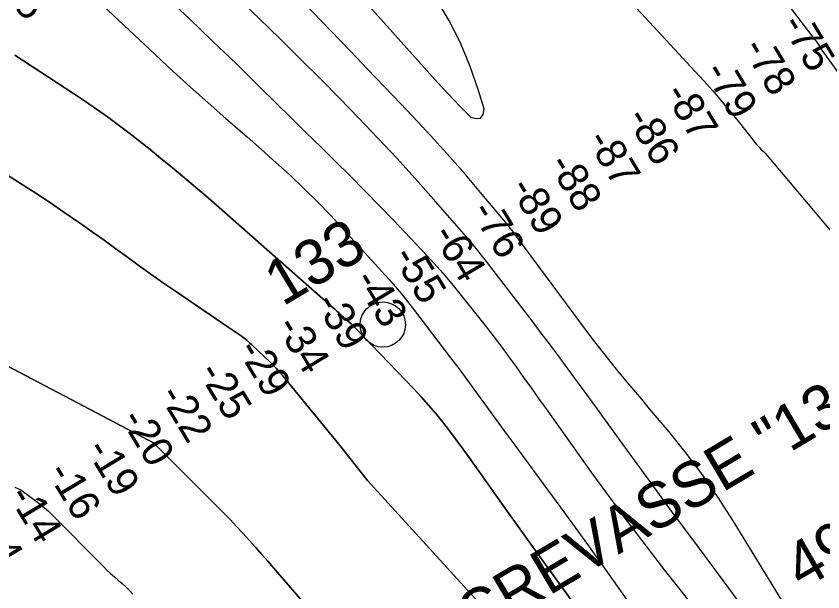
# Model space of a CAD drawing. Extents: x 3540316 to 3578335, y 553172 to 578787.
# Drawn here: x 3550058 to 3551841, y 562812 to 564084 of the extents above; entities that cross this region are included whole.
import ezdxf

# ---------------------------------------------------------------- set-up
doc = ezdxf.new("R2010")
doc.units = 0
for name, color, linetype in [('V-CHAN-NAID', 7, 'Continuous'), ('V-RIVR-IDEN', 7, 'Continuous'), ('V-RIVR-MILE', 7, 'Continuous'), ('V-RIVR-RANG', 7, 'Continuous'), ('V-SURV-IDEN', 7, 'Continuous'), ('V-TOPO-DPTH', 7, 'Continuous'), ('V-TOPO-MAJR', 7, 'Continuous'), ('V-TOPO-MINR', 7, 'Continuous')]:
    doc.layers.add(name, color=color, linetype=linetype)

msp = doc.modelspace()

# ---------------------------------------------------------------- linework, layer by layer
at = {"layer": 'V-RIVR-MILE'}
msp.add_circle((3550868.5, 563402.4), 50, dxfattribs=at)
at = {"layer": 'V-TOPO-DPTH'}
for points in [[(3551290.2, 562785.8), (3551240.9, 562853.8), (3551191.8, 562922), (3551143, 562990.4), (3551059.3, 563108.3), (3551045, 563128.1), (3551030.5, 563147.8), (3551015.8, 563167.2), (3551000.8, 563186.5), (3550985.4, 563205.5), (3550969.7, 563224.2), (3550953.4, 563242.3), (3550936.8, 563260.2), (3550807.2, 563394.8), (3550802.8, 563399.3), (3550798.3, 563403.7), (3550793.8, 563408), (3550789.2, 563412.2), (3550771.2, 563428.3), (3550766.8, 563432.2), (3550762.4, 563436.1), (3550758, 563439.9), (3550753.5, 563443.8), (3550749, 563447.6), (3550744.6, 563451.4), (3550740.1, 563455.3), (3550735.7, 563459.2), (3550556.4, 563617.7), (3550519.4, 563650), (3550482.3, 563682.1), (3550444.8, 563713.9), (3550407.2, 563745.4), (3550377.2, 563770.3), (3550354.2, 563789.1), (3550331.1, 563807.6), (3550307.7, 563825.7), (3550284.1, 563843.6), (3550260.3, 563861.2), (3550236.2, 563878.4), (3550211.8, 563895.2), (3550187.2, 563911.6), (3550055.7, 563997.9)], [(3551290.2, 562785.8), (3551240.9, 562853.8), (3551191.8, 562922), (3551143, 562990.4), (3551059.3, 563108.3), (3551045, 563128.1), (3551030.5, 563147.8), (3551015.8, 563167.2), (3551000.8, 563186.5), (3550985.4, 563205.5), (3550969.7, 563224.2), (3550953.4, 563242.3), (3550936.8, 563260.2), (3550807.2, 563394.8), (3550802.8, 563399.3), (3550798.3, 563403.7), (3550793.8, 563408), (3550789.2, 563412.2), (3550771.2, 563428.3), (3550766.8, 563432.2), (3550762.4, 563436.1), (3550758, 563439.9), (3550753.5, 563443.8), (3550749, 563447.6), (3550744.6, 563451.4), (3550740.1, 563455.3), (3550735.7, 563459.2), (3550556.4, 563617.7), (3550519.4, 563650), (3550482.3, 563682.1), (3550444.8, 563713.9), (3550407.2, 563745.4), (3550377.2, 563770.3), (3550354.2, 563789.1), (3550331.1, 563807.6), (3550307.7, 563825.7), (3550284.1, 563843.6), (3550260.3, 563861.2), (3550236.2, 563878.4), (3550211.8, 563895.2), (3550187.2, 563911.6), (3550055.7, 563997.9)], [(3551413.9, 562422.3), (3550834.8, 563057.9), (3550815.7, 563082.2), (3550796.3, 563106.4), (3550776.9, 563130.4), (3550647.3, 563289.2), (3550640.5, 563297.1), (3550633.6, 563304.9), (3550626.4, 563312.4), (3550619, 563319.8), (3550580.1, 563356.9), (3550574.2, 563362.3), (3550568.2, 563367.5), (3550561.9, 563372.4), (3550555.5, 563377.2), (3550549, 563381.8), (3550542.4, 563386.4), (3550535.8, 563390.9), (3550529.2, 563395.4), (3550408.2, 563477.6), (3550382, 563495.6), (3550355.8, 563513.9), (3550329.9, 563532.4), (3550304.1, 563551.1), (3550278.3, 563569.8), (3550252.5, 563588.5), (3550226.6, 563607), (3550200.6, 563625.5), (3550193.7, 563630.3), (3550164.1, 563650.8), (3550134.4, 563671.1), (3550104.3, 563690.9), (3550074, 563710.5), (3549999.5, 563757.7)], [(3549999.5, 563757.7), (3550074, 563710.5), (3550104.3, 563690.9), (3550134.4, 563671.1), (3550164.1, 563650.8), (3550193.7, 563630.3), (3550200.6, 563625.5), (3550226.6, 563607), (3550252.5, 563588.5), (3550278.3, 563569.8), (3550304.1, 563551.1), (3550329.9, 563532.4), (3550355.8, 563513.9), (3550382, 563495.6), (3550408.2, 563477.6), (3550529.2, 563395.4), (3550535.8, 563390.9), (3550542.4, 563386.4), (3550549, 563381.8), (3550555.5, 563377.2), (3550561.9, 563372.4), (3550568.2, 563367.5), (3550574.2, 563362.3), (3550580.1, 563356.9), (3550619, 563319.8), (3550626.4, 563312.4), (3550633.6, 563304.9), (3550640.5, 563297.1), (3550647.3, 563289.2), (3550776.9, 563130.4), (3550796.3, 563106.4), (3550815.7, 563082.2), (3550834.8, 563057.9), (3551413.9, 562422.3)], [(3550704.8, 562774.6), (3550627.9, 562864), (3550614.4, 562879.7), (3550600.8, 562895.2), (3550587.1, 562910.7), (3550573.4, 562926.1), (3550559.5, 562941.3), (3550545.5, 562956.4), (3550531.2, 562971.3), (3550516.7, 562986), (3550362.7, 563140), (3550361.8, 563140.8), (3549952.7, 563355.9)], [(3549952.7, 563355.9), (3550361.8, 563140.8), (3550362.7, 563140), (3550516.7, 562986), (3550531.2, 562971.3), (3550545.5, 562956.4), (3550559.5, 562941.3), (3550573.4, 562926.1), (3550587.1, 562910.7), (3550600.8, 562895.2), (3550614.4, 562879.7), (3550627.9, 562864), (3550704.8, 562774.6)]]:
    msp.add_lwpolyline(points, dxfattribs=at)
at = {"layer": 'V-TOPO-MAJR'}
msp.add_lwpolyline([(3550155.8, 564196.3), (3550366.2, 563998.1), (3550404.6, 563962.5), (3550443.3, 563927.1), (3550482.4, 563892.3), (3550521.9, 563857.9), (3550537.2, 563844.7), (3550569.1, 563816.9), (3550600.8, 563788.9), (3550632.2, 563760.6), (3550663.5, 563732.1), (3550694.2, 563703), (3550724.3, 563673.4), (3550753.7, 563643), (3550782.5, 563612), (3550881.5, 563502.9), (3550895.8, 563486.7), (3550909.8, 563470.4), (3550923.3, 563453.6), (3550936.5, 563436.6), (3551018.2, 563329), (3551036.2, 563305.1), (3551054.2, 563281), (3551071.9, 563256.8), (3551089.5, 563232.5), (3551107.1, 563208.2), (3551124.8, 563184), (3551142.5, 563159.7), (3551160.2, 563135.5), (3551222.9, 563050.4), (3551271.8, 562983.6), (3551320.5, 562916.5), (3551368.8, 562849.2), (3551416.8, 562781.7)], dxfattribs=at)
at = {"layer": 'V-TOPO-MINR'}
for points in [[(3550788.6, 564162.3), (3550965.8, 563963.5), (3550989.5, 563937.3), (3551013.6, 563911.5), (3551038.1, 563886), (3551062.9, 563860.9), (3551075.1, 563857.3), (3551084.6, 563858.3), (3551089.9, 563866.2), (3551092.4, 563878.7), (3551079.9, 563919.4), (3551061.2, 563972.6), (3551039.8, 564024.6), (3551014.4, 564074.6), (3550986.2, 564123.4)], [(3551374.4, 564161.3), (3551577, 563941.6), (3551597.6, 563918.7), (3551617.8, 563895.5), (3551637.4, 563871.8), (3551656.7, 563847.8), (3551686.6, 563809.7), (3551690.7, 563804.6), (3551694.9, 563799.6), (3551699.4, 563794.8), (3551703.9, 563790), (3551708.6, 563785.5), (3551713.5, 563781.1), (3552401.1, 562964.7), (3552432.6, 562923.6), (3552605.7, 562701.5), (3552607.1, 562699.8), (3552610.3, 562696.6), (3552613.8, 562693.7), (3552617.3, 562690.9), (3552619.1, 562689.5), (3552644.2, 562670.2), (3552656.6, 562659.3), (3552668, 562647.4)], [(3551723.4, 564162.3), (3551821, 564034.6), (3551825.7, 564028.3), (3551830.2, 564022), (3551834.5, 564015.6), (3551838.8, 564009)], [(3550389.1, 564127.1), (3550441.3, 564077.7), (3550493.3, 564028.1), (3550544.9, 563978.1), (3550596.2, 563927.8), (3550633.6, 563891), (3550666.1, 563858.9), (3550698.6, 563826.9), (3550731.2, 563794.9), (3550763.7, 563762.9), (3550796.1, 563730.8), (3550828.3, 563698.4), (3550860.2, 563665.7), (3550891.8, 563632.8), (3550966.6, 563554.1), (3550981.4, 563538.2), (3550995.9, 563522), (3551010, 563505.4), (3551023.8, 563488.6), (3551094.7, 563400.1), (3551112.3, 563377.7), (3551129.6, 563355.1), (3551146.5, 563332.1), (3551163.2, 563309), (3551179.6, 563285.7), (3551196.1, 563262.5), (3551212.6, 563239.3), (3551229.2, 563216.1), (3551332, 563072.1), (3551370.8, 563018.6), (3551410, 562965.5), (3551450, 562912.9), (3551490.4, 562860.6), (3551527.7, 562813.2), (3551549.7, 562784.8)], [(3551653.7, 562792.1), (3551599.7, 562864.6), (3551553.1, 562927.4), (3551506.6, 562990.4), (3551460.4, 563053.5), (3551414.4, 563116.7), (3551342.8, 563215.5), (3551325.2, 563239.6), (3551307.6, 563263.8), (3551289.9, 563287.9), (3551272.2, 563311.9), (3551254.4, 563335.9), (3551236.5, 563359.9), (3551218.5, 563383.7), (3551200.4, 563407.5), (3551097.8, 563541.5), (3551086.7, 563555.7), (3551075.5, 563569.7), (3551064, 563583.6), (3551052.3, 563597.2), (3550980.4, 563679.7), (3550940.1, 563725.1), (3550899.3, 563770.2), (3550857.7, 563814.5), (3550815.7, 563858.4), (3550773.2, 563901.9), (3550730.5, 563945.1), (3550687.5, 563988.1), (3550644.4, 564030.9), (3550640.6, 564034.6), (3550595.2, 564078.8), (3550549.5, 564122.7)], [(3551911.5, 562529.8), (3551642.2, 562969), (3551609.5, 563019.9), (3551575.2, 563069.8), (3551538.8, 563118.1), (3551500.9, 563165.3), (3551458, 563216.4), (3551440.5, 563237.3), (3551422.9, 563258.2), (3551405.4, 563279.1), (3551387.9, 563300.1), (3551370.6, 563321.2), (3551353.5, 563342.5), (3551336.8, 563364.1), (3551320.4, 563385.9), (3551164.9, 563596.2), (3551157.8, 563605.6), (3551150.7, 563614.8), (3551143.4, 563624), (3551135.9, 563633), (3551084.5, 563694.5), (3551051, 563734), (3551016.9, 563772.9), (3550982.1, 563811.3), (3550946.8, 563849.2), (3550944.8, 563851.3), (3550908.1, 563889.9), (3550871.4, 563928.5), (3550834.5, 563967), (3550797.6, 564005.5), (3550753.1, 564051.8), (3550693.7, 564113.1)], [(3551838.8, 564009), (3552600.2, 562957.9), (3552616.3, 562933.3), (3552631.6, 562908.2), (3552646.2, 562882.6), (3552744.8, 562702.5), (3552750.6, 562691.4), (3552755.9, 562680.2), (3552760.7, 562668.7), (3552765.2, 562657.1), (3552897.6, 562283.5), (3552918.2, 562227), (3552939.3, 562170.7), (3552961.2, 562114.8), (3552983.8, 562059.1), (3553006.7, 562003.6), (3553029.6, 561948), (3553052.4, 561892.5), (3553075.2, 561836.8), (3553085.6, 561811.4), (3553112.9, 561742.9), (3553139.4, 561674), (3553164.7, 561604.6)], [(3550055.7, 563997.9), (3550187.2, 563911.6), (3550211.8, 563895.2), (3550236.2, 563878.4), (3550260.3, 563861.2), (3550284.1, 563843.6), (3550307.7, 563825.7), (3550331.1, 563807.6), (3550354.2, 563789.1), (3550377.2, 563770.3), (3550407.2, 563745.4), (3550444.8, 563713.9), (3550482.3, 563682.1), (3550519.4, 563650), (3550556.4, 563617.7), (3550735.7, 563459.2), (3550740.1, 563455.3), (3550744.6, 563451.4), (3550749, 563447.6), (3550753.5, 563443.8), (3550758, 563439.9), (3550762.4, 563436.1), (3550766.8, 563432.2), (3550771.2, 563428.3), (3550789.2, 563412.2), (3550793.8, 563408), (3550798.3, 563403.7), (3550802.8, 563399.3), (3550807.2, 563394.8), (3550936.8, 563260.2), (3550953.4, 563242.3), (3550969.7, 563224.2), (3550985.4, 563205.5), (3551000.8, 563186.5), (3551015.8, 563167.2), (3551030.5, 563147.8), (3551045, 563128.1), (3551059.3, 563108.3), (3551143, 562990.4), (3551191.8, 562922), (3551240.9, 562853.8), (3551290.2, 562785.8)], [(3549999.5, 563757.7), (3550074, 563710.5), (3550104.3, 563690.9), (3550134.4, 563671.1), (3550164.1, 563650.8), (3550193.7, 563630.3), (3550200.6, 563625.5), (3550226.6, 563607), (3550252.5, 563588.5), (3550278.3, 563569.8), (3550304.1, 563551.1), (3550329.9, 563532.4), (3550355.8, 563513.9), (3550382, 563495.6), (3550408.2, 563477.6), (3550529.2, 563395.4), (3550535.8, 563390.9), (3550542.4, 563386.4), (3550549, 563381.8), (3550555.5, 563377.2), (3550561.9, 563372.4), (3550568.2, 563367.5), (3550574.2, 563362.3), (3550580.1, 563356.9), (3550619, 563319.8), (3550626.4, 563312.4), (3550633.6, 563304.9), (3550640.5, 563297.1), (3550647.3, 563289.2), (3550776.9, 563130.4), (3550796.3, 563106.4), (3550815.7, 563082.2), (3550834.8, 563057.9), (3551413.9, 562422.3)], [(3549952.7, 563355.9), (3550361.8, 563140.8), (3550362.7, 563140), (3550516.7, 562986), (3550531.2, 562971.3), (3550545.5, 562956.4), (3550559.5, 562941.3), (3550573.4, 562926.1), (3550587.1, 562910.7), (3550600.8, 562895.2), (3550614.4, 562879.7), (3550627.9, 562864), (3550704.8, 562774.6)], [(3550055.2, 563043.2), (3550058.6, 563041.8), (3550062, 563040.4), (3550065.4, 563038.9), (3550068.6, 563037.2), (3550071.7, 563035.2), (3550074.8, 563033.1), (3550102.8, 563012.3), (3550112, 563005.1), (3550121, 562997.6), (3550129.7, 562989.8), (3550138.1, 562981.7), (3550251.2, 562867.8), (3550259.1, 562860), (3550267.2, 562852.3), (3550275.5, 562844.8), (3550283.9, 562837.5), (3550292.3, 562830.2), (3550300.6, 562822.7), (3550308.5, 562814.9), (3550316.4, 562807)]]:
    msp.add_lwpolyline(points, dxfattribs=at)

# ---------------------------------------------------------------- texts
at = {"layer": 'V-CHAN-NAID'}
msp.add_text('BONNET CARRE CREVASSE "132A" (132.9)', height=100, rotation=30.7627, dxfattribs=at).set_placement((3550124.5, 562141))
at = {"layer": 'V-RIVR-IDEN'}
msp.add_text('133', height=100, rotation=30.964, dxfattribs=at).set_placement((3550647.3, 563441.4))
at = {"layer": 'V-RIVR-RANG'}
for s, rotation, p in [('-45', 312.6426, (3549995.8, 564164.8)), ('-75', 301.0706, (3551746.9, 564065.8)), ('-78', 301.0706, (3551661.7, 564013.5)), ('-79', 301.0706, (3551576.3, 563961.4)), ('-87', 301.0706, (3551488.7, 563913)), ('-86', 301.0706, (3551404.3, 563859.3)), ('-87', 301.0706, (3551317.2, 563810.2)), ('-88', 301.0706, (3551232.5, 563757)), ('-89', 301.0706, (3551147.1, 563704.9)), ('-76', 301.0706, (3551061.5, 563653.3)), ('-64', 301.0706, (3550976.1, 563601.2)), ('-55', 301.0706, (3550888.3, 563553.2)), ('-43', 301.0706, (3550802.8, 563501.3)), ('-39', 301.0706, (3550716.8, 563450.2)), ('-34', 301.0706, (3550631.1, 563398.8)), ('-29', 301.0706, (3550545.6, 563346.9)), ('-25', 301.0706, (3550458.8, 563297.1)), ('-22', 301.0706, (3550372.5, 563246.6)), ('-20', 301.0706, (3550287.7, 563193.6)), ('-19', 301.0706, (3550211.1, 563126.9)), ('-16', 301.0706, (3550125.2, 563075.7)), ('-14', 301.0706, (3550039.6, 563024.1)), ('-14', 301.0706, (3549953.8, 562972.7))]:
    msp.add_text(s, height=67, rotation=rotation, dxfattribs=at).set_placement(p)
at = {"layer": 'V-SURV-IDEN'}
msp.add_text('4966+05.7', height=100, rotation=29.9238, dxfattribs=at).set_placement((3551794.3, 562815.2))

doc.saveas('drawing.dxf')
